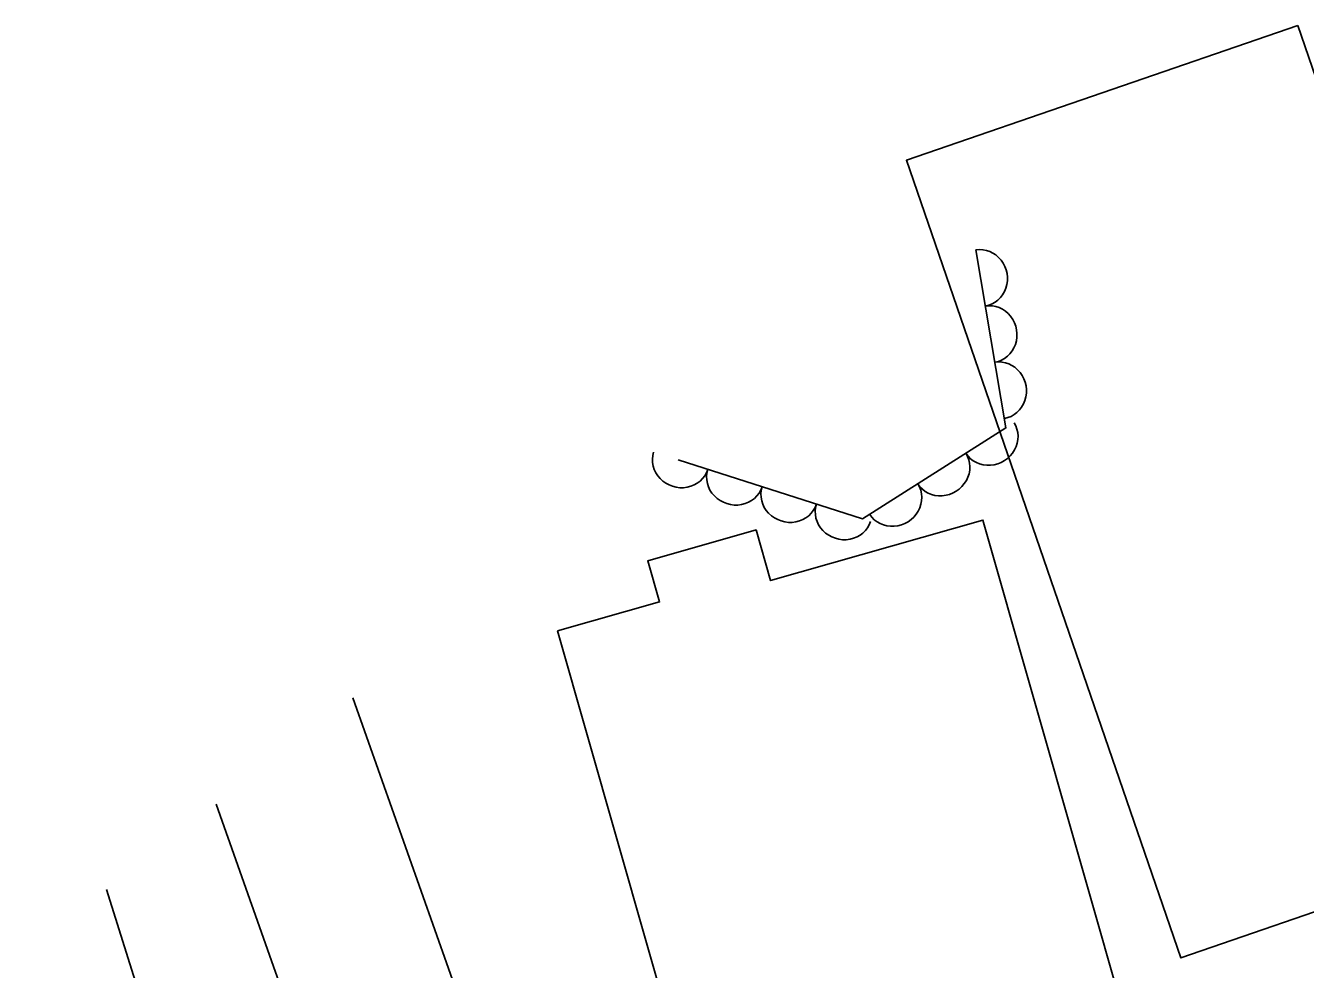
# Model space of a CAD drawing. Extents: x 1722896 to 1754269, y 648279 to 666297.
# Drawn here: x 1725142.9 to 1725232.8, y 665149.3 to 665215.5 of the extents above; entities that cross this region are included whole.
import ezdxf

# ---------------------------------------------------------------- set-up
doc = ezdxf.new("R2010")
doc.units = 0
doc.layers.add('DESIGN - CENTERLINE - Proposed Text', color=7, linetype='Continuous')
doc.layers.add('SURVEY - VEGETATION - Features with Text', color=7, linetype='Continuous')

msp = doc.modelspace()

# ---------------------------------------------------------------- linework, layer by layer
at = {"layer": 'DESIGN - CENTERLINE - Proposed Text'}
for points in [[(1725232.244, 665215.525), (1725251.521, 665159.533), (1725224.045, 665150.074), (1725204.768, 665206.066)], [(1725180.271, 665173.022), (1725190.726, 665136.356), (1725220.399, 665144.817), (1725210.136, 665180.813), (1725195.234, 665176.564), (1725194.221, 665180.115), (1725186.615, 665177.946), (1725187.437, 665175.065)]]:
    msp.add_lwpolyline(points, close=True, dxfattribs=at)
for points in [[(1725165.91, 665168.324), (1725175.497, 665141.181), (1725164.621, 665137.34), (1725156.313, 665160.862)], [(1725148.607, 665154.872), (1725155.034, 665134.379), (1725142.928, 665130.582)]]:
    msp.add_lwpolyline(points, dxfattribs=at)
at = {"layer": 'SURVEY - VEGETATION - Features with Text'}
msp.add_lwpolyline([(1725209.647, 665199.774), (1725211.761, 665187.281), (1725201.692, 665180.892), (1725188.736, 665185.03)], dxfattribs=at)
for centre, major_axis in [((1725209.981, 665197.802), (0.334, -1.972)), ((1725210.648, 665193.858), (0.334, -1.972)), ((1725211.315, 665189.914), (0.334, -1.972)), ((1725210.638, 665186.569), (-1.689, -1.072)), ((1725188.923, 665184.97), (-1.905, 0.608)), ((1725207.261, 665184.426), (-1.689, -1.072)), ((1725192.733, 665183.753), (-1.905, 0.608)), ((1725196.544, 665182.536), (-1.905, 0.608)), ((1725203.884, 665182.283), (-1.689, -1.072)), ((1725200.354, 665181.319), (-1.905, 0.608))]:
    msp.add_ellipse(centre, major_axis=major_axis, ratio=0.940188, start_param=0, end_param=3.141593, dxfattribs=at)

doc.saveas('drawing.dxf')
